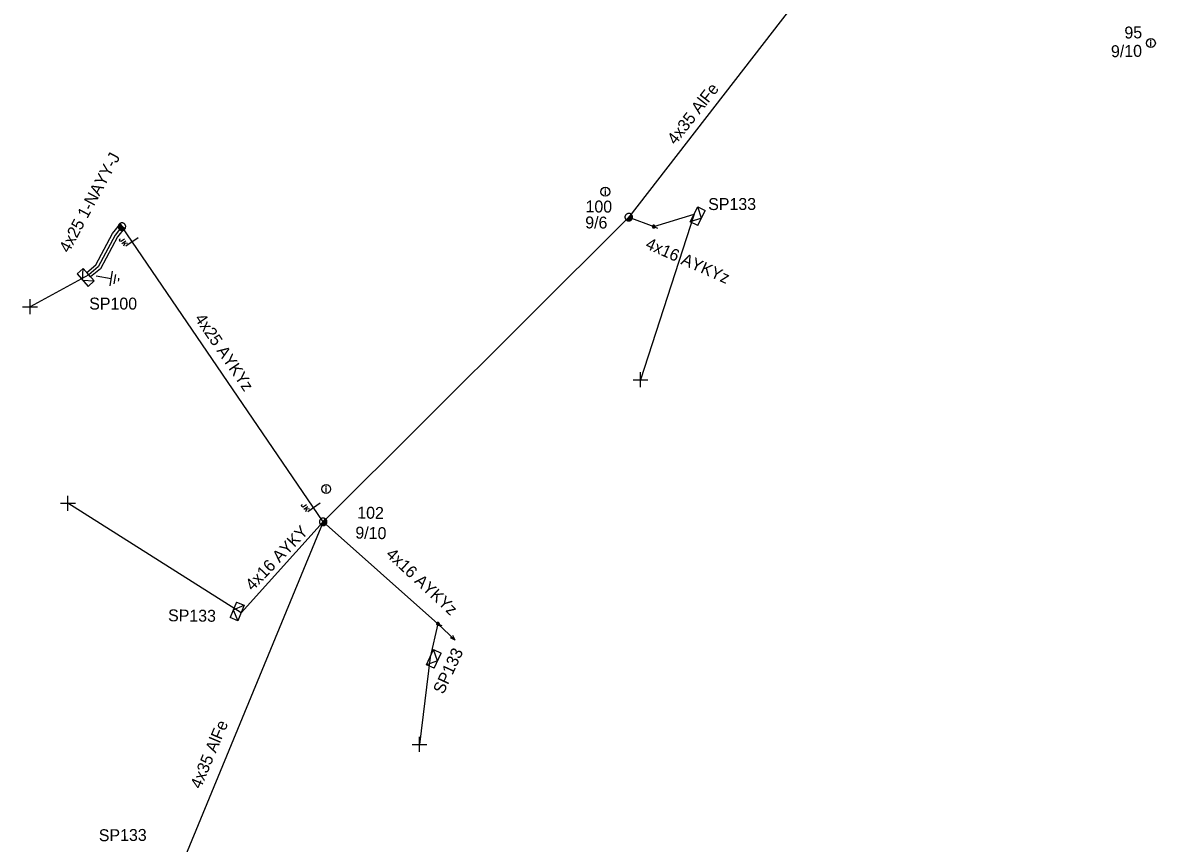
# Model space of a CAD drawing. Extents: x -748492 to -735633, y -1146251 to -1139940.
# Drawn here: x -740351.1 to -740256.1, y -1142235.2 to -1142166.4 of the extents above; entities that cross this region are included whole.
import ezdxf

# ---------------------------------------------------------------- set-up
doc = ezdxf.new("R2010")
doc.units = 0
for name, color, linetype in [('Vrstva 1', 7, 'Continuous'), ('Vrstva 10', 7, 'Continuous'), ('Vrstva 12', 7, 'Continuous'), ('Vrstva 13', 7, 'Continuous'), ('Vrstva 14', 7, 'Continuous'), ('Vrstva 15', 7, 'Continuous'), ('Vrstva 18', 7, 'Continuous'), ('Vrstva 2', 7, 'Continuous'), ('Vrstva 20', 7, 'Continuous'), ('Vrstva 31', 7, 'Continuous'), ('Vrstva 33', 7, 'Continuous'), ('Vrstva 34', 7, 'Continuous'), ('Vrstva 36', 7, 'Continuous'), ('Vrstva 52', 7, 'Continuous'), ('Vrstva 53', 7, 'Continuous'), ('Vrstva 54', 7, 'Continuous'), ('Vrstva 55', 7, 'Continuous'), ('Vrstva 59', 7, 'Continuous'), ('Vrstva 9', 7, 'Continuous')]:
    doc.layers.add(name, color=color, linetype=linetype)

# ---------------------------------------------------------------- blocks, each defined once
blk = doc.blocks.new('NN440')
at = {"layer": 'Vrstva 2'}
for points in [[(0.63, 0), (0.63, 0.06), (0.62, 0.13), (0.6, 0.19), (0.58, 0.25), (0.55, 0.31), (0.51, 0.37), (0.47, 0.42), (0.42, 0.46), (0.37, 0.51), (0.32, 0.54), (0.26, 0.57), (0.2, 0.59), (0.13, 0.61), (0.07, 0.62), (0, 0.63), (-0.06, 0.62), (-0.13, 0.61), (-0.19, 0.59), (-0.26, 0.57), (-0.31, 0.54), (-0.37, 0.51), (-0.42, 0.46), (-0.47, 0.42), (-0.51, 0.37), (-0.54, 0.31), (-0.57, 0.25), (-0.6, 0.19), (-0.62, 0.13), (-0.63, 0.06), (-0.63, 0), (-0.63, -0.07), (-0.62, -0.14), (-0.6, -0.2), (-0.57, -0.26), (-0.54, -0.32), (-0.51, -0.37), (-0.47, -0.43), (-0.42, -0.47), (-0.37, -0.51), (-0.31, -0.55), (-0.26, -0.58), (-0.19, -0.6), (-0.13, -0.62), (-0.06, -0.63), (0, -0.63), (0.07, -0.63), (0.13, -0.62), (0.2, -0.6), (0.26, -0.58), (0.32, -0.55), (0.37, -0.51), (0.42, -0.47), (0.47, -0.43), (0.51, -0.37), (0.55, -0.32), (0.58, -0.26), (0.6, -0.2), (0.62, -0.14), (0.63, -0.07), (0.63, 0)], [(-0.63, 0), (0.63, 0)], [(-0.6, -0.18), (0.57, -0.18)], [(-0.51, -0.32), (0.5, -0.32)], [(-0.37, -0.47), (0.35, -0.47)]]:
    blk.add_lwpolyline(points, dxfattribs=at)
blk = doc.blocks.new('NN560')
at = {"layer": 'Vrstva 2'}
for points in [[(1.999, -0.001), (1.59, 0.141)], [(0, -0.001), (1.999, -0.001)], [(1.999, -0.001), (1.59, -0.134)]]:
    blk.add_lwpolyline(points, dxfattribs=at)
blk = doc.blocks.new('NN840')
at = {"layer": 'Vrstva 15'}
for points in [[(0.003, 0.619), (0.003, -0.631)], [(-0.745, -0.71), (-0.745, -0.66)], [(-0.73, -0.764), (-0.745, -0.71)], [(-0.657, -0.798), (-0.73, -0.764)], [(-0.627, -0.798), (-0.657, -0.798)], [(-0.558, -0.764), (-0.627, -0.798)], [(-0.538, -0.71), (-0.558, -0.764)], [(-0.538, -0.385), (-0.538, -0.71)], [(-0.332, -0.385), (-0.332, -0.798)], [(-0.332, -0.641), (-0.125, -0.385)], [(-0.263, -0.557), (-0.091, -0.798)]]:
    blk.add_lwpolyline(points, dxfattribs=at)
blk = doc.blocks.new('NN770')
at = {"layer": 'Vrstva 10'}
for p, q in [((0.002, 0.187), (0.002, 0.263)), ((0.002, -0.276), (0.002, 0.111))]:
    blk.add_line(p, q, dxfattribs=at)
blk.add_circle((0, -0.008), 0.375, dxfattribs=at)
blk = doc.blocks.new('NN800')
at = {"layer": 'Vrstva 1'}
for points in [[(-0.442, 0.442), (0.442, -0.442)], [(-0.442, -0.442), (0.442, 0.442)]]:
    blk.add_lwpolyline(points, dxfattribs=at)
blk = doc.blocks.new('NN630')
at = {"layer": 'Vrstva 9'}
for points in [[(-0.003, -0.7), (-0.703, 0)], [(-0.703, -0.7), (-0.703, 0), (0.697, 0), (0.697, -0.7)], [(-0.703, -0.7), (0.697, -0.7)], [(-0.003, -0.7), (0.697, 0)]]:
    blk.add_lwpolyline(points, dxfattribs=at)
blk = doc.blocks.new('NN810')
at = {"layer": 'Vrstva 14'}
for points in [[(0.004, -0.64), (0.004, -1.89)], [(0.629, -1.89), (-0.621, -1.89)], [(0.388, -2.2), (-0.399, -2.2)], [(0.004, -2.515), (-0.124, -2.515)], [(0.137, -2.515), (0.004, -2.515)]]:
    blk.add_lwpolyline(points, dxfattribs=at)
blk = doc.blocks.new('NN500')
at = {"layer": 'Vrstva 2'}
for points in [[(0, -0.24), (0.02, -0.23), (0.05, -0.23), (0.07, -0.22), (0.09, -0.22), (0.12, -0.2), (0.14, -0.19), (0.16, -0.18), (0.17, -0.16), (0.19, -0.14), (0.2, -0.12), (0.21, -0.1), (0.22, -0.07), (0.23, -0.05), (0.23, -0.02), (0.23, 0), (0.23, 0.02), (0.23, 0.05), (0.22, 0.07), (0.21, 0.1), (0.2, 0.12), (0.19, 0.14), (0.17, 0.16), (0.16, 0.17), (0.14, 0.19), (0.12, 0.2), (0.09, 0.21), (0.07, 0.22), (0.05, 0.23), (0.02, 0.23), (0, 0.23), (-0.03, 0.23), (-0.05, 0.23), (-0.07, 0.22), (-0.1, 0.21), (-0.12, 0.2), (-0.14, 0.19), (-0.16, 0.17), (-0.18, 0.16), (-0.19, 0.14), (-0.2, 0.12), (-0.22, 0.1), (-0.22, 0.07), (-0.23, 0.05), (-0.23, 0.02), (-0.24, 0), (-0.23, -0.02), (-0.23, -0.05), (-0.22, -0.07), (-0.22, -0.1), (-0.2, -0.12), (-0.19, -0.14), (-0.18, -0.16), (-0.16, -0.18), (-0.14, -0.19), (-0.12, -0.2), (-0.1, -0.22), (-0.07, -0.22), (-0.05, -0.23), (-0.03, -0.23), (0, -0.24)], [(0, -0.24), (0.02, -0.23), (0.05, -0.23), (0.07, -0.22), (0.09, -0.22), (0.12, -0.2), (0.14, -0.19), (0.16, -0.18), (0.17, -0.16), (0.19, -0.14), (0.2, -0.12), (0.21, -0.1), (0.22, -0.07), (0.23, -0.05), (0.23, -0.02), (0.23, 0), (0.23, 0.02), (0.23, 0.05), (0.22, 0.07), (0.21, 0.1), (0.2, 0.12), (0.19, 0.14), (0.17, 0.16), (0.16, 0.17), (0.14, 0.19), (0.12, 0.2), (0.09, 0.21), (0.07, 0.22), (0.05, 0.23), (0.02, 0.23), (0, 0.23), (-0.03, 0.23), (-0.05, 0.23), (-0.07, 0.22), (-0.1, 0.21), (-0.12, 0.2), (-0.14, 0.19), (-0.16, 0.17), (-0.18, 0.16), (-0.19, 0.14), (-0.2, 0.12), (-0.22, 0.1), (-0.22, 0.07), (-0.23, 0.05), (-0.23, 0.02), (-0.24, 0), (-0.23, -0.02), (-0.23, -0.05), (-0.22, -0.07), (-0.22, -0.1), (-0.2, -0.12), (-0.19, -0.14), (-0.18, -0.16), (-0.16, -0.18), (-0.14, -0.19), (-0.12, -0.2), (-0.1, -0.22), (-0.07, -0.22), (-0.05, -0.23), (-0.03, -0.23), (0, -0.24)], [(0, -0.21), (0.02, -0.2), (0.04, -0.2), (0.06, -0.2), (0.08, -0.19), (0.1, -0.18), (0.12, -0.17), (0.14, -0.15), (0.15, -0.14), (0.16, -0.12), (0.18, -0.1), (0.19, -0.08), (0.19, -0.06), (0.2, -0.04), (0.2, -0.02), (0.2, 0), (0.2, 0.02), (0.2, 0.04), (0.19, 0.06), (0.19, 0.08), (0.18, 0.1), (0.16, 0.12), (0.15, 0.14), (0.14, 0.15), (0.12, 0.17), (0.1, 0.18), (0.08, 0.19), (0.06, 0.19), (0.04, 0.2), (0.02, 0.2), (0, 0.2), (-0.02, 0.2), (-0.04, 0.2), (-0.06, 0.19), (-0.08, 0.19), (-0.1, 0.18), (-0.12, 0.17), (-0.14, 0.15), (-0.15, 0.14), (-0.17, 0.12), (-0.18, 0.1), (-0.19, 0.08), (-0.2, 0.06), (-0.2, 0.04), (-0.21, 0.02), (-0.21, 0), (-0.21, -0.02), (-0.2, -0.04), (-0.2, -0.06), (-0.19, -0.08), (-0.18, -0.1), (-0.17, -0.12), (-0.15, -0.14), (-0.14, -0.15), (-0.12, -0.17), (-0.1, -0.18), (-0.08, -0.19), (-0.06, -0.2), (-0.04, -0.2), (-0.02, -0.2), (0, -0.21)], [(0, -0.18), (0.02, -0.18), (0.04, -0.17), (0.05, -0.17), (0.07, -0.16), (0.09, -0.15), (0.1, -0.14), (0.12, -0.13), (0.13, -0.12), (0.14, -0.1), (0.15, -0.09), (0.16, -0.07), (0.17, -0.05), (0.17, -0.04), (0.17, -0.02), (0.17, 0), (0.17, 0.02), (0.17, 0.04), (0.17, 0.05), (0.16, 0.07), (0.15, 0.09), (0.14, 0.1), (0.13, 0.12), (0.12, 0.13), (0.1, 0.14), (0.09, 0.15), (0.07, 0.16), (0.05, 0.17), (0.04, 0.17), (0.02, 0.17), (0, 0.18), (-0.02, 0.17), (-0.04, 0.17), (-0.06, 0.17), (-0.07, 0.16), (-0.09, 0.15), (-0.1, 0.14), (-0.12, 0.13), (-0.13, 0.12), (-0.14, 0.1), (-0.15, 0.09), (-0.16, 0.07), (-0.17, 0.05), (-0.17, 0.04), (-0.18, 0.02), (-0.18, 0), (-0.18, -0.02), (-0.17, -0.04), (-0.17, -0.05), (-0.16, -0.07), (-0.15, -0.09), (-0.14, -0.1), (-0.13, -0.12), (-0.12, -0.13), (-0.1, -0.14), (-0.09, -0.15), (-0.07, -0.16), (-0.06, -0.17), (-0.04, -0.17), (-0.02, -0.18), (0, -0.18)], [(0, -0.15), (0.01, -0.15), (0.03, -0.14), (0.04, -0.14), (0.06, -0.13), (0.07, -0.13), (0.08, -0.12), (0.1, -0.11), (0.11, -0.1), (0.12, -0.09), (0.13, -0.07), (0.13, -0.06), (0.14, -0.05), (0.14, -0.03), (0.14, -0.02), (0.14, 0), (0.14, 0.01), (0.14, 0.03), (0.14, 0.04), (0.13, 0.06), (0.13, 0.07), (0.12, 0.09), (0.11, 0.1), (0.1, 0.11), (0.08, 0.12), (0.07, 0.13), (0.06, 0.13), (0.04, 0.14), (0.03, 0.14), (0.01, 0.14), (0, 0.15), (-0.02, 0.14), (-0.03, 0.14), (-0.05, 0.14), (-0.06, 0.13), (-0.07, 0.13), (-0.09, 0.12), (-0.1, 0.11), (-0.11, 0.1), (-0.12, 0.09), (-0.13, 0.07), (-0.13, 0.06), (-0.14, 0.04), (-0.14, 0.03), (-0.15, 0.01), (-0.15, 0), (-0.15, -0.02), (-0.14, -0.03), (-0.14, -0.05), (-0.13, -0.06), (-0.13, -0.07), (-0.12, -0.09), (-0.11, -0.1), (-0.1, -0.11), (-0.09, -0.12), (-0.07, -0.13), (-0.06, -0.13), (-0.05, -0.14), (-0.03, -0.14), (-0.02, -0.15), (0, -0.15)], [(0, -0.12), (0.01, -0.12), (0.02, -0.11), (0.03, -0.11), (0.05, -0.11), (0.06, -0.1), (0.07, -0.09), (0.08, -0.09), (0.09, -0.08), (0.09, -0.07), (0.1, -0.06), (0.11, -0.05), (0.11, -0.04), (0.11, -0.02), (0.11, -0.01), (0.12, 0), (0.11, 0.01), (0.11, 0.02), (0.11, 0.04), (0.11, 0.05), (0.1, 0.06), (0.09, 0.07), (0.09, 0.08), (0.08, 0.09), (0.07, 0.09), (0.06, 0.1), (0.05, 0.11), (0.03, 0.11), (0.02, 0.11), (0.01, 0.12), (0, 0.12), (-0.01, 0.12), (-0.03, 0.11), (-0.04, 0.11), (-0.05, 0.11), (-0.06, 0.1), (-0.07, 0.09), (-0.08, 0.09), (-0.09, 0.08), (-0.1, 0.07), (-0.1, 0.06), (-0.11, 0.05), (-0.11, 0.04), (-0.12, 0.02), (-0.12, 0.01), (-0.12, 0), (-0.12, -0.01), (-0.12, -0.02), (-0.11, -0.04), (-0.11, -0.05), (-0.1, -0.06), (-0.1, -0.07), (-0.09, -0.08), (-0.08, -0.09), (-0.07, -0.09), (-0.06, -0.1), (-0.05, -0.11), (-0.04, -0.11), (-0.03, -0.11), (-0.01, -0.12), (0, -0.12)], [(0, -0.09), (0.01, -0.09), (0.02, -0.09), (0.03, -0.08), (0.03, -0.08), (0.04, -0.08), (0.05, -0.07), (0.06, -0.07), (0.06, -0.06), (0.07, -0.05), (0.07, -0.04), (0.08, -0.04), (0.08, -0.03), (0.08, -0.02), (0.09, -0.01), (0.09, 0), (0.09, 0.01), (0.08, 0.02), (0.08, 0.03), (0.08, 0.03), (0.07, 0.04), (0.07, 0.05), (0.06, 0.06), (0.06, 0.06), (0.05, 0.07), (0.04, 0.07), (0.03, 0.08), (0.03, 0.08), (0.02, 0.08), (0.01, 0.09), (0, 0.09), (-0.01, 0.09), (-0.02, 0.08), (-0.03, 0.08), (-0.04, 0.08), (-0.04, 0.07), (-0.05, 0.07), (-0.06, 0.06), (-0.07, 0.06), (-0.07, 0.05), (-0.08, 0.04), (-0.08, 0.03), (-0.08, 0.03), (-0.09, 0.02), (-0.09, 0.01), (-0.09, 0), (-0.09, -0.01), (-0.09, -0.02), (-0.08, -0.03), (-0.08, -0.04), (-0.08, -0.04), (-0.07, -0.05), (-0.07, -0.06), (-0.06, -0.07), (-0.05, -0.07), (-0.04, -0.08), (-0.04, -0.08), (-0.03, -0.08), (-0.02, -0.09), (-0.01, -0.09), (0, -0.09)], [(0, -0.06), (0, -0.06), (0.01, -0.06), (0.02, -0.05), (0.02, -0.05), (0.03, -0.05), (0.03, -0.05), (0.04, -0.04), (0.04, -0.04), (0.05, -0.03), (0.05, -0.03), (0.05, -0.02), (0.05, -0.02), (0.05, -0.01), (0.06, -0.01), (0.06, 0), (0.06, 0.01), (0.05, 0.01), (0.05, 0.02), (0.05, 0.02), (0.05, 0.03), (0.05, 0.03), (0.04, 0.04), (0.04, 0.04), (0.03, 0.05), (0.03, 0.05), (0.02, 0.05), (0.02, 0.05), (0.01, 0.06), (0, 0.06), (0, 0.06), (-0.01, 0.06), (-0.01, 0.06), (-0.02, 0.05), (-0.02, 0.05), (-0.03, 0.05), (-0.03, 0.05), (-0.04, 0.04), (-0.04, 0.04), (-0.05, 0.03), (-0.05, 0.03), (-0.05, 0.02), (-0.06, 0.02), (-0.06, 0.01), (-0.06, 0.01), (-0.06, 0), (-0.06, -0.01), (-0.06, -0.01), (-0.06, -0.02), (-0.05, -0.02), (-0.05, -0.03), (-0.05, -0.03), (-0.04, -0.04), (-0.04, -0.04), (-0.03, -0.05), (-0.03, -0.05), (-0.02, -0.05), (-0.02, -0.05), (-0.01, -0.06), (-0.01, -0.06), (0, -0.06)], [(0, -0.03), (0, -0.03), (0, -0.03), (0.01, -0.03), (0.01, -0.03), (0.01, -0.02), (0.02, -0.02), (0.02, -0.02), (0.02, -0.02), (0.02, -0.02), (0.02, -0.01), (0.02, -0.01), (0.03, -0.01), (0.03, -0.01), (0.03, 0), (0.03, 0), (0.03, 0), (0.03, 0.01), (0.03, 0.01), (0.02, 0.01), (0.02, 0.01), (0.02, 0.02), (0.02, 0.02), (0.02, 0.02), (0.02, 0.02), (0.01, 0.02), (0.01, 0.02), (0.01, 0.03), (0, 0.03), (0, 0.03), (0, 0.03), (0, 0.03), (-0.01, 0.03), (-0.01, 0.03), (-0.01, 0.02), (-0.02, 0.02), (-0.02, 0.02), (-0.02, 0.02), (-0.02, 0.02), (-0.02, 0.02), (-0.03, 0.01), (-0.03, 0.01), (-0.03, 0.01), (-0.03, 0.01), (-0.03, 0), (-0.03, 0), (-0.03, 0), (-0.03, -0.01), (-0.03, -0.01), (-0.03, -0.01), (-0.03, -0.01), (-0.02, -0.02), (-0.02, -0.02), (-0.02, -0.02), (-0.02, -0.02), (-0.02, -0.02), (-0.01, -0.03), (-0.01, -0.03), (-0.01, -0.03), (0, -0.03), (0, -0.03)], [(0.23, 0), (0.7, 0)]]:
    blk.add_lwpolyline(points, dxfattribs=at)

msp = doc.modelspace()

# ---------------------------------------------------------------- linework, layer by layer
at = {"layer": 'Vrstva 1'}
for points in [[(-740283.377, -1142160.956), (-740300.23, -1142182.699), (-740325.86, -1142208.25)], [(-740325.86, -1142208.25), (-740340.56, -1142243.88), (-740347.25, -1142262.515), (-740348.67, -1142266.47)]]:
    msp.add_lwpolyline(points, dxfattribs=at)
at = {"layer": 'Vrstva 20'}
msp.add_lwpolyline([(-740343.52, -1142184.072), (-740342.917, -1142183.323), (-740342.533, -1142183.628), (-740343.1, -1142184.348), (-740344.533, -1142187.032), (-740345.375, -1142187.706), (-740345.679, -1142187.327), (-740344.927, -1142186.708)], close=True, dxfattribs=at)
at = {"layer": 'Vrstva 52'}
for points in [[(-740342.74, -1142183.49), (-740343.31, -1142184.21), (-740344.73, -1142186.87), (-740345.52, -1142187.52)], [(-740325.86, -1142208.25), (-740342.74, -1142183.49)], [(-740325.859, -1142208.25), (-740332.75, -1142215.89)]]:
    msp.add_lwpolyline(points, dxfattribs=at)
at = {"layer": 'Vrstva 54'}
for points in [[(-740300.23, -1142182.7), (-740298.131, -1142183.491), (-740294.745, -1142182.453)], [(-740325.859, -1142208.25), (-740316.23, -1142216.8), (-740316.889, -1142219.596)]]:
    msp.add_lwpolyline(points, dxfattribs=at)
at = {"layer": 'Vrstva 59'}
for points in [[(-740294.745, -1142182.452), (-740299.24, -1142196.328)], [(-740345.52, -1142187.52), (-740350.444, -1142190.211)], [(-740332.75, -1142215.89), (-740347.271, -1142206.693)], [(-740316.889, -1142219.596), (-740317.781, -1142226.915)]]:
    msp.add_lwpolyline(points, dxfattribs=at)

# ---------------------------------------------------------------- block references
at = {"layer": 'Vrstva 13'}
for name, p, xscale, yscale, rotation in [('NN440', (-740300.23, -1142182.699), 0.49999999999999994, 0.5000000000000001, 45.862538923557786), ('NN440', (-740342.74, -1142183.49), 0.5, 0.5, -54.35722219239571), ('NN500', (-740298.13, -1142183.49), 0.5, 0.5, -23.303663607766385), ('NN440', (-740325.86, -1142208.25), 0.5, 0.5, 49.62839443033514), ('NN500', (-740316.23, -1142216.8), 0.5, 0.5, -23.426078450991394)]:
    msp.add_blockref(name, p, dxfattribs=dict(at, xscale=xscale, yscale=yscale, rotation=rotation))
at = {"layer": 'Vrstva 13', "rotation": -43.310472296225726}
msp.add_blockref('NN560', (-740316.231, -1142216.798), dxfattribs=at)
at = {"layer": 'Vrstva 15', "rotation": 80.16791389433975}
msp.add_blockref('NN810', (-740345.52, -1142187.52), dxfattribs=at)
at = {"layer": 'Vrstva 18'}
for p, rotation in [((-740341.898, -1142184.768), -55.715994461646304), ((-740326.63, -1142207.042), -55.71599440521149)]:
    msp.add_blockref('NN840', p, dxfattribs=dict(at, rotation=rotation))
at = {"layer": 'Vrstva 31'}
for p, rotation in [((-740294.745, -1142182.452), 63.20264725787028), ((-740345.52, -1142187.52), -48.76793327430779), ((-740332.75, -1142215.89), -111.76523790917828), ((-740316.889, -1142219.596), 64.98657225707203)]:
    msp.add_blockref('NN630', p, dxfattribs=dict(at, rotation=rotation))
at = {"layer": 'Vrstva 34'}
for p, rotation in [((-740350.444, -1142190.211), 45), ((-740299.24, -1142196.328), 45), ((-740347.271, -1142206.693), 44.99999995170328), ((-740317.781, -1142226.915), 45)]:
    msp.add_blockref('NN800', p, dxfattribs=dict(at, rotation=rotation))
at = {"layer": 'Vrstva 36'}
for p in [(-740256.428, -1142168.091), (-740302.186, -1142180.56), (-740325.607, -1142205.492)]:
    msp.add_blockref('NN770', p, dxfattribs=at)

# ---------------------------------------------------------------- texts
at = {"layer": 'Vrstva 12'}
for s, rotation, p in [('9/10', 0.927, (-740259.767, -1142169.288)), ('9/6', 359.456, (-740303.88, -1142183.638)), ('9/10', 358.791, (-740323.169, -1142209.649))]:
    msp.add_text(s, height=1, rotation=rotation, dxfattribs=at).set_placement(p)
at = {"layer": 'Vrstva 14'}
for s, rotation, p in [('95', 0.927, (-740258.639, -1142167.722)), ('100', 359.456, (-740303.857, -1142182.294)), ('102', 358.791, (-740323.01, -1142207.962))]:
    msp.add_text(s, height=1, rotation=rotation, dxfattribs=at).set_placement(p)
at = {"layer": 'Vrstva 2'}
for rotation, p in [(52.036, (-740296.309, -1142176.693)), (67.288, (-740336.132, -1142230.705))]:
    msp.add_text('4x35 AlFe', height=1, rotation=rotation, dxfattribs=at).set_placement(p)
at = {"layer": 'Vrstva 33'}
for rotation, p in [(0.142, (-740293.56, -1142182.101)), (359.32, (-740338.876, -1142216.586)), (64.987, (-740315.779, -1142222.768)), (0.414, (-740344.677, -1142235.032))]:
    msp.add_text('SP133', height=1, rotation=rotation, dxfattribs=at).set_placement(p)
msp.add_text('SP100', height=1, dxfattribs=at).set_placement((-740345.485, -1142190.446))
at = {"layer": 'Vrstva 53'}
msp.add_text('4x25 AYKYz', height=1, rotation=304.284, dxfattribs=at).set_placement((-740336.681, -1142191.196))
at = {"layer": 'Vrstva 54'}
for s, rotation, p in [('4x25 1-NAYY-J', 61.905, (-740347.191, -1142185.759)), ('4x16 AYKY', 46.299, (-740331.775, -1142214.092))]:
    msp.add_text(s, height=1, rotation=rotation, dxfattribs=at).set_placement(p)
at = {"layer": 'Vrstva 55'}
for rotation, p in [(336.169, (-740298.903, -1142185.282)), (317.164, (-740320.663, -1142211.067))]:
    msp.add_text('4x16 AYKYz', height=1, rotation=rotation, dxfattribs=at).set_placement(p)

doc.saveas('drawing.dxf')
